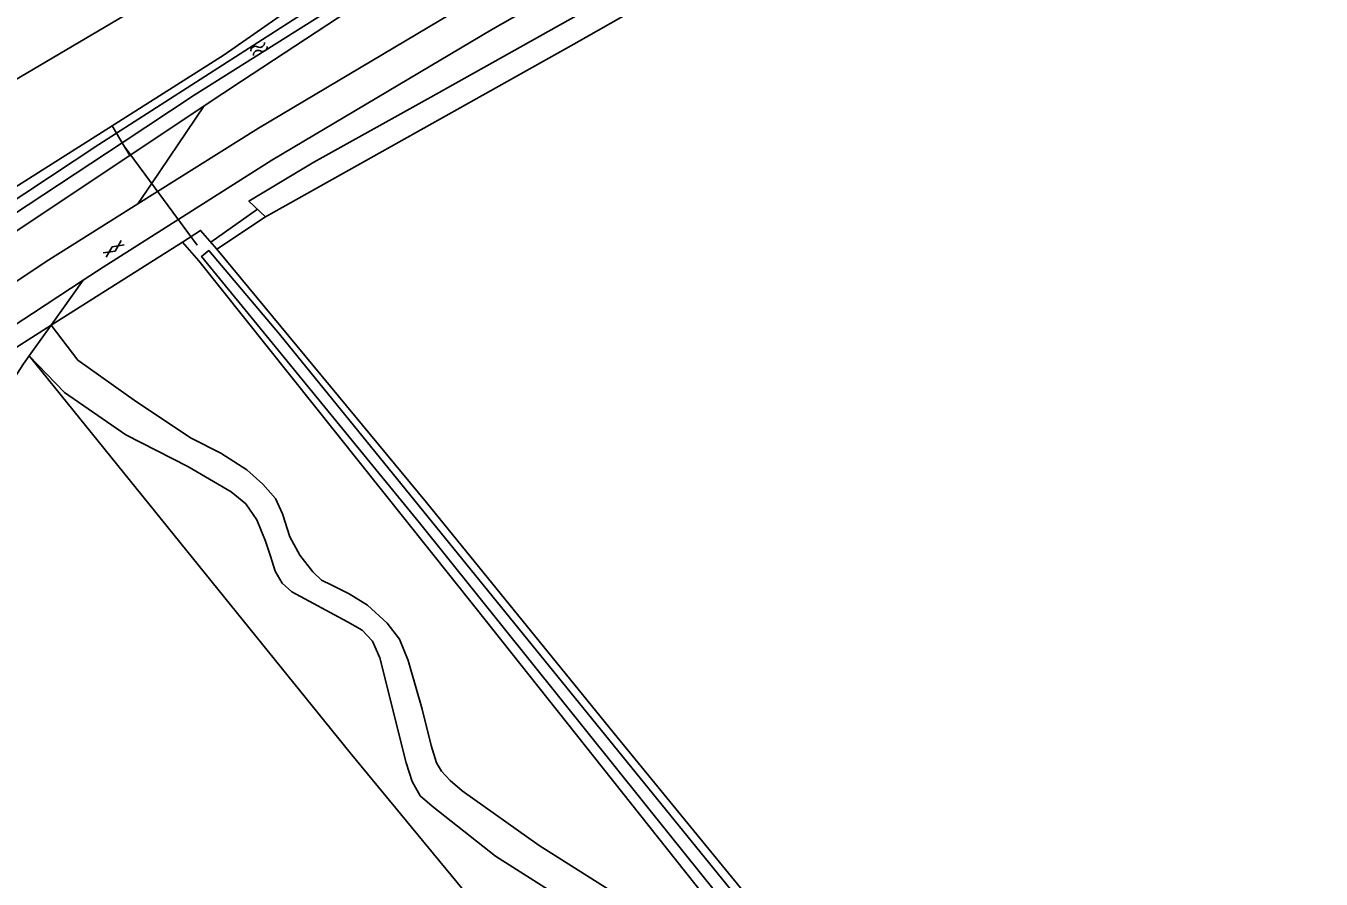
# Model space of a CAD drawing. Extents: x 135990 to 139000, y 393500 to 396000.
# Drawn here: x 136752.1 to 136871.8, y 395608.5 to 395687.3 of the extents above; entities that cross this region are included whole.
import ezdxf

# ---------------------------------------------------------------- set-up
doc = ezdxf.new("R2010")
doc.units = 0
for name, color, linetype in [('gg-knt-verharding', 7, 'Continuous'), ('gg-kntw-bovenkant insteek waterloop', 7, 'Continuous'), ('gg-kntw-waterlijn', 7, 'Continuous'), ('gg-kwrk-duiker nz buis', 7, 'Continuous'), ('gt-grn-groengrens', 7, 'Continuous'), ('gt-symb-gesloten verharding', 7, 'Continuous'), ('gt-symb-watersymbool', 7, 'Continuous'), ('gx-grn-maaiveld', 7, 'Continuous')]:
    doc.layers.add(name, color=color, linetype=linetype)

# ---------------------------------------------------------------- blocks, each defined once
blk = doc.blocks.new('gt0-WA')
at = {"layer": 'gt-symb-watersymbool'}
for centre, start, end in [((-0.32, 0.02), 28.0725, 151.9275), ((0.43, 0.42), 208.0725, 331.9275), ((-0.32, -0.43), 28.0725, 151.9275), ((0.43, -0.03), 208.0725, 331.9275)]:
    blk.add_arc(centre, 0.425, start, end, dxfattribs=at)
blk = doc.blocks.new('gt0-GESVH1')
at = {"layer": 'gt-symb-gesloten verharding'}
for p, q in [((-0.99, -0.26), (0.01, 0.24)), ((0.01, -0.26), (-0.99, 0.24)), ((0.01, 0.24), (1.01, -0.26)), ((1.01, 0.24), (0.01, -0.26))]:
    blk.add_line(p, q, dxfattribs=at)

msp = doc.modelspace()

# ---------------------------------------------------------------- linework, layer by layer
at = {"layer": 'gg-knt-verharding'}
for p, q in [((136762.418, 395670.892), (136757.175, 395667.596)), ((136757.373, 395663.827), (136752.674, 395660.754))]:
    msp.add_line(p, q, dxfattribs=at)
for points in [[(136811.741, 395696.447), (136810.424, 395695.698), (136795.197, 395687.033), (136774.799, 395674.937), (136759.213, 395665.03), (136757.373, 395663.827)], [(136792.383, 395689.09), (136773.569, 395677.903), (136762.418, 395670.892)], [(136757.175, 395667.596), (136754.199, 395665.725), (136738.747, 395655.444), (136723.088, 395644.762), (136708.787, 395634.22), (136688.221, 395618.823), (136672.666, 395606.449), (136653.853, 395590.353), (136639.373, 395577.413), (136625.063, 395564.646), (136600.045, 395541.8), (136587.525, 395530.012), (136575.38, 395518.147), (136563.34, 395506.081), (136551.882, 395493.782), (136540.205, 395480.793), (136531.977, 395471.257)], [(136752.674, 395660.754), (136740.374, 395652.712), (136725.153, 395642.238), (136709.981, 395631.17), (136690.283, 395616.351), (136674.473, 395603.792), (136656.056, 395587.976), (136641.39, 395574.906), (136627.14, 395562.146), (136614.403, 395550.633), (136602.189, 395539.425), (136589.961, 395527.896), (136577.622, 395515.872), (136565.539, 395503.712), (136554.123, 395491.474), (136542.771, 395478.752), (136534.249, 395468.921)]]:
    msp.add_lwpolyline(points, dxfattribs=at)
at = {"layer": 'gg-kntw-bovenkant insteek waterloop'}
msp.add_line((136766.548, 395667.363), (136768.055, 395665.619), dxfattribs=at)
for points in [[(136774.205, 395669.691), (136802.703, 395685.658), (136824.854, 395698.248), (136842.473, 395708.352)], [(136835.96, 395706.982), (136827.533, 395702.073), (136789.229, 395680.607), (136778.691, 395674.751), (136772.689, 395671.151), (136774.205, 395669.691)], [(136768.563, 395679.941), (136772.01, 395682.231), (136789.744, 395693.909)], [(136769.716, 395666.719), (136768.216, 395668.438), (136766.548, 395667.363)], [(136769.716, 395666.719), (136789.09, 395643.277), (136806.437, 395621.936), (136830.891, 395592.037), (136850.125, 395568.182), (136871.771, 395541.456)], [(136819.85, 395600.546), (136793.563, 395633.624), (136768.055, 395665.619)]]:
    msp.add_lwpolyline(points, dxfattribs=at)
at = {"layer": 'gg-kntw-waterlijn'}
msp.add_lwpolyline([(136869.91, 395540.375), (136833.072, 395585.772), (136811.656, 395612.471), (136788.46, 395641.389), (136768.317, 395666.032), (136768.972, 395666.567), (136775.498, 395658.849), (136810.086, 395616.271), (136839.995, 395579.453), (136870.872, 395540.934)], dxfattribs=at)
at = {"layer": 'gg-kwrk-duiker nz buis'}
for p, q in [((136767.899, 395667.087), (136761.238, 395676.114)), ((136773.482, 395670.387), (136769.167, 395667.349))]:
    msp.add_line(p, q, dxfattribs=at)
at = {"layer": 'gt-grn-groengrens'}
for p, q in [((136763.668, 395672.732), (136768.563, 395679.941)), ((136762.418, 395670.892), (136763.668, 395672.732)), ((136769.716, 395666.719), (136774.205, 395669.691)), ((136754.409, 395659.669), (136766.548, 395667.363)), ((136754.409, 395659.669), (136757.373, 395663.827))]:
    msp.add_line(p, q, dxfattribs=at)
at = {"layer": 'gx-grn-maaiveld'}
for p, q in [((136768.563, 395679.941), (136761.679, 395675.366)), ((136760.443, 395677.431), (136760.04, 395678.104)), ((136760.443, 395677.431), (136760.972, 395676.548)), ((136761.679, 395675.366), (136760.972, 395676.548)), ((136754.409, 395659.669), (136747.688, 395655.409)), ((136754.409, 395659.669), (136752.387, 395656.855))]:
    msp.add_line(p, q, dxfattribs=at)
for points in [[(136781.46, 395700.281), (136742.623, 395677.373), (136712.788, 395658.068), (136691.958, 395643.83), (136634.801, 395596.306), (136612.266, 395576.516), (136589.609, 395553.9)], [(136760.443, 395677.431), (136783.298, 395692.119), (136787.719, 395695.067), (136789.137, 395696.346), (136790.443, 395698.599), (136790.712, 395699.918)], [(136791.93, 395699.98), (136791.655, 395698.636), (136790.842, 395697.044), (136789.716, 395695.473), (136788.005, 395694.085), (136784.574, 395691.637), (136767.638, 395680.956), (136760.972, 395676.548)], [(136760.04, 395678.104), (136770.4, 395684.661), (136786.142, 395695.681)], [(136760.04, 395678.104), (136747.67, 395670.275), (136742.944, 395667.104), (136740.803, 395665.641)], [(136760.443, 395677.431), (136758.823, 395676.39), (136747.38, 395668.832), (136741.418, 395664.736)], [(136741.994, 395663.888), (136750.844, 395669.85), (136760.972, 395676.548)], [(136761.679, 395675.366), (136748.64, 395666.702), (136742.838, 395662.646)], [(136754.409, 395659.669), (136756.876, 395656.455), (136762.293, 395652.578), (136767.339, 395649.233), (136770.1, 395647.852), (136772.49, 395646.312), (136773.977, 395644.984), (136775.146, 395643.656), (136775.783, 395642.222), (136776.473, 395640.098), (136777.376, 395638.399), (136778.598, 395636.858), (136779.394, 395636.115), (136780.35, 395635.637), (136781.944, 395634.84), (136783.643, 395633.778), (136785.449, 395632.132), (136786.617, 395630.645), (136787.414, 395628.68), (136788.688, 395624.166), (136789.538, 395620.82), (136790.016, 395619.227), (136790.494, 395618.43), (136791.291, 395617.58), (136792.406, 395616.624), (136799.522, 395611.579), (136806.373, 395607.224)], [(136752.387, 395656.855), (136751.852, 395656.111), (136750.29, 395653.68)], [(136805.89, 395591.232), (136782.05, 395620.152), (136752.387, 395656.855)], [(136802.895, 395605.87), (136795.46, 395610.596), (136789.618, 395615.217), (136788.502, 395616.173), (136787.759, 395617.5), (136787.228, 395619.2), (136784.785, 395628.919), (136784.094, 395630.459), (136783.138, 395631.468), (136781.811, 395632.265), (136776.659, 395635.026), (136775.756, 395635.823), (136775.119, 395636.938), (136774.694, 395638.319), (136774.216, 395639.7), (136773.42, 395641.665), (136772.411, 395643.152), (136771.03, 395644.267), (136767.047, 395646.604), (136761.311, 395649.525), (136755.628, 395653.455), (136752.387, 395656.855)]]:
    msp.add_lwpolyline(points, dxfattribs=at)

# ---------------------------------------------------------------- block references
at = {"layer": 'gt-symb-gesloten verharding', "rotation": 34.61180636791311}
msp.add_blockref('gt0-GESVH1', (136760.172, 395666.731), dxfattribs=at)
at = {"layer": 'gt-symb-watersymbool', "rotation": 33.37220238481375}
msp.add_blockref('gt0-WA', (136773.569, 395685.196), dxfattribs=at)

doc.saveas('drawing.dxf')
